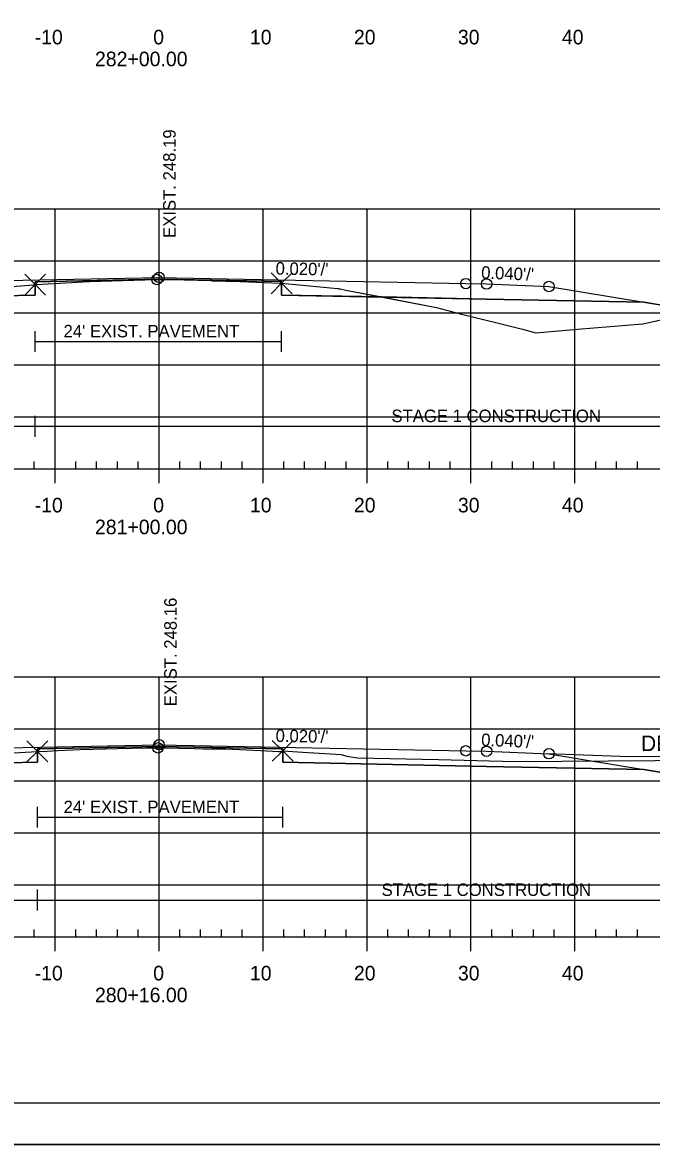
# Model space of a CAD drawing. Extents: x 1365647 to 1367999, y 387113 to 400173.
# Drawn here: x 1365881 to 1365941.5, y 395692.9 to 395800.8 of the extents above; entities that cross this region are included whole.
import ezdxf

# ---------------------------------------------------------------- set-up
doc = ezdxf.new("R2010")
doc.units = 0
for name, color, linetype in [('R_Alt Surface', 7, 'Continuous'), ('R_Axis', 7, 'Continuous'), ('R_Axis Annot', 7, 'Continuous'), ('R_Border', 7, 'Continuous'), ('R_Contours', 7, 'Continuous'), ('R_Drive', 7, 'Continuous'), ('R_Exist Surface', 7, 'Continuous'), ('R_Fin Surface', 7, 'Continuous'), ('R_Fin Surface Annot', 7, 'Continuous'), ('R_Grid', 7, 'Continuous'), ('R_No Plot', 7, 'Continuous'), ('R_Water', 7, 'Continuous'), ('R_Xsect Elev', 7, 'Continuous')]:
    doc.layers.add(name, color=color, linetype=linetype)

msp = doc.modelspace()

# ---------------------------------------------------------------- linework, layer by layer
at = {"layer": 'R_Alt Surface'}
for points in [[(1365847.47, 395773.9), (1365862.59, 395774.2), (1365882.17, 395774.6), (1365882.17, 395775.88), (1365894.09, 395776.12), (1365905.88, 395775.89), (1365905.88, 395774.6), (1365925.59, 395774.2), (1365940.72, 395773.9)], [(1365847.47, 395728.97), (1365862.59, 395729.27), (1365882.39, 395729.67), (1365882.39, 395730.96), (1365894.09, 395731.19), (1365905.98, 395730.95), (1365905.98, 395729.67), (1365925.59, 395729.27), (1365940.72, 395728.97)]]:
    msp.add_lwpolyline(points, dxfattribs=at)
at = {"layer": 'R_Axis'}
for p, q in [((1365882.09, 395757.9), (1365882.09, 395758.6)), ((1365886.09, 395757.9), (1365886.09, 395758.6)), ((1365888.09, 395757.9), (1365888.09, 395758.6)), ((1365890.09, 395757.9), (1365890.09, 395758.6)), ((1365892.09, 395757.9), (1365892.09, 395758.6)), ((1365896.09, 395757.9), (1365896.09, 395758.6)), ((1365898.09, 395757.9), (1365898.09, 395758.6)), ((1365900.09, 395757.9), (1365900.09, 395758.6)), ((1365902.09, 395757.9), (1365902.09, 395758.6)), ((1365906.09, 395757.9), (1365906.09, 395758.6)), ((1365908.09, 395757.9), (1365908.09, 395758.6)), ((1365910.09, 395757.9), (1365910.09, 395758.6)), ((1365912.09, 395757.9), (1365912.09, 395758.6)), ((1365916.09, 395757.9), (1365916.09, 395758.6)), ((1365918.09, 395757.9), (1365918.09, 395758.6)), ((1365920.09, 395757.9), (1365920.09, 395758.6)), ((1365922.09, 395757.9), (1365922.09, 395758.6)), ((1365926.09, 395757.9), (1365926.09, 395758.6)), ((1365928.09, 395757.9), (1365928.09, 395758.6)), ((1365930.09, 395757.9), (1365930.09, 395758.6)), ((1365932.09, 395757.9), (1365932.09, 395758.6)), ((1365936.09, 395757.9), (1365936.09, 395758.6)), ((1365938.09, 395757.9), (1365938.09, 395758.6)), ((1365940.09, 395757.9), (1365940.09, 395758.6)), ((1365749.09, 395757.9), (1366039.09, 395757.9)), ((1365884.09, 395756.5), (1365884.09, 395757.9)), ((1365894.09, 395756.5), (1365894.09, 395757.9)), ((1365904.09, 395756.5), (1365904.09, 395757.9)), ((1365914.09, 395756.5), (1365914.09, 395757.9)), ((1365924.09, 395756.5), (1365924.09, 395757.9)), ((1365934.09, 395756.5), (1365934.09, 395757.9)), ((1365882.09, 395712.9), (1365882.09, 395713.6)), ((1365886.09, 395712.9), (1365886.09, 395713.6)), ((1365888.09, 395712.9), (1365888.09, 395713.6)), ((1365890.09, 395712.9), (1365890.09, 395713.6)), ((1365892.09, 395712.9), (1365892.09, 395713.6)), ((1365896.09, 395712.9), (1365896.09, 395713.6)), ((1365898.09, 395712.9), (1365898.09, 395713.6)), ((1365900.09, 395712.9), (1365900.09, 395713.6)), ((1365902.09, 395712.9), (1365902.09, 395713.6)), ((1365906.09, 395712.9), (1365906.09, 395713.6)), ((1365908.09, 395712.9), (1365908.09, 395713.6)), ((1365910.09, 395712.9), (1365910.09, 395713.6)), ((1365912.09, 395712.9), (1365912.09, 395713.6)), ((1365916.09, 395712.9), (1365916.09, 395713.6)), ((1365918.09, 395712.9), (1365918.09, 395713.6)), ((1365920.09, 395712.9), (1365920.09, 395713.6)), ((1365922.09, 395712.9), (1365922.09, 395713.6)), ((1365926.09, 395712.9), (1365926.09, 395713.6)), ((1365928.09, 395712.9), (1365928.09, 395713.6)), ((1365930.09, 395712.9), (1365930.09, 395713.6)), ((1365932.09, 395712.9), (1365932.09, 395713.6)), ((1365936.09, 395712.9), (1365936.09, 395713.6)), ((1365938.09, 395712.9), (1365938.09, 395713.6)), ((1365940.09, 395712.9), (1365940.09, 395713.6)), ((1365749.09, 395712.9), (1366039.09, 395712.9)), ((1365884.09, 395711.5), (1365884.09, 395712.9)), ((1365894.09, 395711.5), (1365894.09, 395712.9)), ((1365904.09, 395711.5), (1365904.09, 395712.9)), ((1365914.09, 395711.5), (1365914.09, 395712.9)), ((1365924.09, 395711.5), (1365924.09, 395712.9)), ((1365934.09, 395711.5), (1365934.09, 395712.9))]:
    msp.add_line(p, q, dxfattribs=at)
at = {"layer": 'R_Border'}
msp.add_line((1366052.27, 395696.9), (1365736.09, 395696.9), dxfattribs=at)
at = {"layer": 'R_Contours'}
for points in [[(1365874.31, 395774.44), (1365876.94, 395775.19), (1365879.21, 395775.37), (1365881.98, 395775.59), (1365882.17, 395775.6), (1365882.17, 395774.6)], [(1365882.17, 395775.6), (1365882.17, 395775.6), (1365882.32, 395775.61), (1365887.33, 395775.91), (1365887.44, 395775.91), (1365893.79, 395776.09), (1365893.83, 395776.09), (1365893.89, 395776.09), (1365894.33, 395776.1), (1365894.34, 395776.1), (1365894.39, 395776.1), (1365896.53, 395776.06), (1365899.06, 395775.99), (1365899.18, 395775.98), (1365901.9, 395775.91), (1365901.98, 395775.91), (1365905.67, 395775.74), (1365905.72, 395775.74), (1365905.75, 395775.74), (1365905.88, 395775.73), (1365905.88, 395775.89), (1365894.09, 395776.12), (1365882.17, 395775.88)], [(1365905.88, 395775.73), (1365911.24, 395775.22), (1365911.31, 395775.22), (1365911.39, 395775.21), (1365911.52, 395775.18), (1365912.05, 395775.08), (1365915.51, 395774.41), (1365905.88, 395774.6)], [(1365915.51, 395774.41), (1365920.76, 395773.39), (1365923.18, 395772.77), (1365926.61, 395771.92), (1365929.03, 395771.33), (1365930.31, 395770.96), (1365934.34, 395771.31), (1365940.61, 395771.83), (1365946, 395773.02), (1365940.72, 395773.9), (1365925.59, 395774.2)], [(1365872.59, 395729.47), (1365874.56, 395729.87), (1365875.81, 395730.13), (1365877.22, 395730.4), (1365878.01, 395730.46), (1365878.94, 395730.52), (1365882.39, 395730.72), (1365882.39, 395729.67)], [(1365882.39, 395730.72), (1365882.5, 395730.72), (1365883.32, 395730.75), (1365884.35, 395730.81), (1365886.5, 395730.9), (1365890.15, 395730.99), (1365892.88, 395731.05), (1365893.99, 395731.06), (1365894.01, 395731.06), (1365894.73, 395731.07), (1365896.01, 395731.04), (1365897.5, 395731), (1365898.35, 395730.98), (1365900.53, 395730.95), (1365903.85, 395730.79), (1365905.59, 395730.72), (1365905.95, 395730.71), (1365905.98, 395730.77), (1365905.98, 395730.95), (1365894.09, 395731.19), (1365882.39, 395730.96)], [(1365905.98, 395730.77), (1365907.93, 395730.65), (1365911.61, 395730.42), (1365912.15, 395730.26), (1365913.19, 395730.11), (1365920.98, 395729.94), (1365928.35, 395729.74), (1365941.77, 395729.85), (1365950.22, 395729.93), (1365954.39, 395730.08), (1365957.06, 395730.28), (1365962.22, 395730.38), (1365969.6, 395730.46), (1365956.15, 395725.97), (1365953.59, 395726.82), (1365940.72, 395728.97), (1365925.59, 395729.27), (1365905.98, 395729.67)]]:
    msp.add_lwpolyline(points, close=True, dxfattribs=at)
at = {"layer": 'R_Drive'}
for q in [(1365931.44, 395730.5), (1365989.36, 395730.71)]:
    msp.add_line((1365938.43, 395730.22), q, dxfattribs=at)
at = {"layer": 'R_Exist Surface'}
for points in [[(1365879.21, 395775.37), (1365881.98, 395775.59), (1365882.17, 395775.6), (1365882.17, 395775.6), (1365882.32, 395775.61), (1365887.33, 395775.91), (1365887.44, 395775.91), (1365893.79, 395776.09), (1365893.83, 395776.09), (1365893.89, 395776.09), (1365894.33, 395776.1), (1365894.34, 395776.1), (1365894.39, 395776.1), (1365896.53, 395776.06), (1365899.06, 395775.99), (1365899.18, 395775.98), (1365901.9, 395775.91), (1365901.98, 395775.91), (1365905.67, 395775.74), (1365905.72, 395775.74), (1365905.75, 395775.74), (1365905.88, 395775.73), (1365911.24, 395775.22), (1365911.31, 395775.22), (1365911.39, 395775.21), (1365911.52, 395775.18), (1365912.05, 395775.08), (1365920.76, 395773.39), (1365923.18, 395772.77), (1365926.61, 395771.92), (1365929.03, 395771.33), (1365930.31, 395770.96), (1365934.34, 395771.31), (1365940.61, 395771.83), (1365948.98, 395773.68)], [(1365878.94, 395730.52), (1365882.39, 395730.72), (1365882.5, 395730.72), (1365883.32, 395730.75), (1365884.35, 395730.81), (1365886.5, 395730.9), (1365890.15, 395730.99), (1365892.88, 395731.05), (1365893.99, 395731.06), (1365894.01, 395731.06), (1365894.73, 395731.07), (1365896.01, 395731.04), (1365897.5, 395731), (1365898.35, 395730.98), (1365900.53, 395730.95), (1365903.85, 395730.79), (1365905.59, 395730.72), (1365905.95, 395730.71), (1365905.98, 395730.77), (1365907.93, 395730.65), (1365911.61, 395730.42), (1365912.15, 395730.26), (1365913.19, 395730.11), (1365920.98, 395729.94), (1365928.35, 395729.74), (1365941.77, 395729.85)]]:
    msp.add_lwpolyline(points, dxfattribs=at)
at = {"layer": 'R_Fin Surface'}
for points in [[(1365830.99, 395772.95), (1365834.59, 395771.76), (1365847.47, 395773.9), (1365856.59, 395775.42), (1365862.59, 395775.66), (1365864.59, 395775.7), (1365894.09, 395776.29), (1365923.59, 395775.7), (1365925.59, 395775.66), (1365931.59, 395775.42), (1365940.72, 395773.9), (1365953.59, 395771.76), (1365958.58, 395770.09), (1365970.79, 395774.16)], [(1365856.59, 395775.42), (1365862.59, 395775.66), (1365864.59, 395775.7), (1365894.09, 395776.29), (1365923.59, 395775.7), (1365925.59, 395775.66), (1365931.59, 395775.42)], [(1365832.45, 395727.54), (1365834.59, 395726.82), (1365847.47, 395728.97), (1365856.59, 395730.49), (1365862.59, 395730.73), (1365864.59, 395730.77), (1365894.09, 395731.36), (1365923.59, 395730.77), (1365925.59, 395730.73), (1365931.59, 395730.49), (1365940.72, 395728.97), (1365953.59, 395726.82), (1365956.15, 395725.97), (1365969.6, 395730.46)], [(1365856.59, 395730.49), (1365862.59, 395730.73), (1365864.59, 395730.77), (1365894.09, 395731.36), (1365923.59, 395730.77), (1365925.59, 395730.73), (1365931.59, 395730.49)]]:
    msp.add_lwpolyline(points, dxfattribs=at)
at = {"layer": 'R_Grid'}
for p, q in [((1365749.09, 395782.9), (1366039.09, 395782.9)), ((1365884.09, 395757.9), (1365884.09, 395782.9)), ((1365894.09, 395757.9), (1365894.09, 395782.9)), ((1365904.09, 395757.9), (1365904.09, 395782.9)), ((1365914.09, 395757.9), (1365914.09, 395782.9)), ((1365924.09, 395757.9), (1365924.09, 395782.9)), ((1365934.09, 395757.9), (1365934.09, 395782.9)), ((1365749.09, 395777.9), (1366039.09, 395777.9)), ((1365749.09, 395772.9), (1366039.09, 395772.9)), ((1365749.09, 395767.9), (1366039.09, 395767.9)), ((1365749.09, 395762.9), (1366039.09, 395762.9)), ((1365749.09, 395757.9), (1366039.09, 395757.9)), ((1365749.09, 395737.9), (1366039.09, 395737.9)), ((1365884.09, 395712.9), (1365884.09, 395737.9)), ((1365894.09, 395712.9), (1365894.09, 395737.9)), ((1365904.09, 395712.9), (1365904.09, 395737.9)), ((1365914.09, 395712.9), (1365914.09, 395737.9)), ((1365924.09, 395712.9), (1365924.09, 395737.9)), ((1365934.09, 395712.9), (1365934.09, 395737.9)), ((1365749.09, 395732.9), (1366039.09, 395732.9)), ((1365749.09, 395727.9), (1366039.09, 395727.9)), ((1365749.09, 395722.9), (1366039.09, 395722.9)), ((1365749.09, 395717.9), (1366039.09, 395717.9)), ((1365749.09, 395712.9), (1366039.09, 395712.9))]:
    msp.add_line(p, q, dxfattribs=at)
at = {"layer": 'R_No Plot'}
msp.add_line((1365723.69, 395692.92), (1366057.03, 395692.92), dxfattribs=at)
msp.add_lwpolyline([(1365723.69, 395906.25), (1366057.03, 395906.25), (1366057.03, 395692.92), (1365723.69, 395692.92)], close=True, dxfattribs=at)
for points in [[(1365905.88, 395775.73), (1365904.88, 395776.73), (1365905.88, 395775.73), (1365904.88, 395774.73), (1365905.88, 395775.73), (1365906.88, 395774.73), (1365905.88, 395775.73), (1365906.88, 395776.73)], [(1365882.17, 395775.6), (1365881.17, 395776.6), (1365882.17, 395775.6), (1365881.17, 395774.6), (1365882.17, 395775.6), (1365883.17, 395774.6), (1365882.17, 395775.6), (1365883.17, 395776.6)], [(1365882.39, 395730.72), (1365881.39, 395731.72), (1365882.39, 395730.72), (1365881.39, 395729.72), (1365882.39, 395730.72), (1365883.39, 395729.72), (1365882.39, 395730.72), (1365883.39, 395731.72)], [(1365905.98, 395730.77), (1365904.98, 395731.77), (1365905.98, 395730.77), (1365904.98, 395729.77), (1365905.98, 395730.77), (1365906.98, 395729.77), (1365905.98, 395730.77), (1365906.98, 395731.77)]]:
    msp.add_lwpolyline(points, dxfattribs=at)
for centre in [(1365894.09, 395776.29), (1365894.09, 395776.29), (1365894.09, 395776.29), (1365894.09, 395776.29), (1365894.09, 395776.29), (1365893.89, 395776.09), (1365923.59, 395775.7), (1365923.59, 395775.7), (1365923.59, 395775.7), (1365923.59, 395775.7), (1365923.59, 395775.7), (1365925.59, 395775.66), (1365925.59, 395775.66), (1365925.59, 395775.66), (1365925.59, 395775.66), (1365925.59, 395775.66), (1365931.59, 395775.42), (1365931.59, 395775.42), (1365931.59, 395775.42), (1365931.59, 395775.42), (1365931.59, 395775.42), (1365893.99, 395731.06), (1365894.09, 395731.36), (1365894.09, 395731.36), (1365894.09, 395731.36), (1365894.09, 395731.36), (1365894.09, 395731.36), (1365923.59, 395730.77), (1365923.59, 395730.77), (1365923.59, 395730.77), (1365923.59, 395730.77), (1365923.59, 395730.77), (1365925.59, 395730.73), (1365925.59, 395730.73), (1365925.59, 395730.73), (1365925.59, 395730.73), (1365925.59, 395730.73), (1365931.59, 395730.49), (1365931.59, 395730.49), (1365931.59, 395730.49), (1365931.59, 395730.49), (1365931.59, 395730.49)]:
    msp.add_circle(centre, 0.5, dxfattribs=at)
at = {"layer": 'R_Water'}
for p, q in [((1365882.17, 395769.13), (1365882.17, 395771.13)), ((1365905.88, 395769.13), (1365905.88, 395771.13)), ((1365882.17, 395770.13), (1365905.88, 395770.13)), ((1365882.17, 395760.98), (1365882.17, 395762.98)), ((1365830.99, 395761.98), (1365882.17, 395761.98)), ((1365882.17, 395761.98), (1365970.79, 395761.98)), ((1365882.39, 395723.39), (1365882.39, 395725.39)), ((1365905.98, 395723.39), (1365905.98, 395725.39)), ((1365882.39, 395724.39), (1365905.98, 395724.39)), ((1365882.39, 395715.43), (1365882.39, 395717.43)), ((1365832.45, 395716.43), (1365882.39, 395716.43)), ((1365882.39, 395716.43), (1365969.6, 395716.43))]:
    msp.add_line(p, q, dxfattribs=at)

# ---------------------------------------------------------------- texts
at = {"layer": 'R_Axis Annot'}
for s, p in [('-10', (1365882.13, 395798.7)), ('0', (1365893.53, 395798.7)), ('10', (1365902.83, 395798.7)), ('20', (1365912.83, 395798.7)), ('30', (1365922.83, 395798.7)), ('40', (1365932.83, 395798.7)), ('282+00.00', (1365887.93, 395796.6)), ('-10', (1365882.13, 395753.7)), ('0', (1365893.53, 395753.7)), ('10', (1365902.83, 395753.7)), ('20', (1365912.83, 395753.7)), ('30', (1365922.83, 395753.7)), ('40', (1365932.83, 395753.7)), ('281+00.00', (1365887.93, 395751.6)), ('-10', (1365882.13, 395708.7)), ('0', (1365893.53, 395708.7)), ('10', (1365902.83, 395708.7)), ('20', (1365912.83, 395708.7)), ('30', (1365922.83, 395708.7)), ('40', (1365932.83, 395708.7)), ('280+16.00', (1365887.93, 395706.6))]:
    msp.add_text(s, height=1.4, dxfattribs=at).set_placement(p)
at = {"layer": 'R_Drive'}
msp.add_text('DRIVE 1%', height=1.5, rotation=0.2449, dxfattribs=at).set_placement((1365940.45, 395730.74))
at = {"layer": 'R_Fin Surface Annot'}
for s, rotation, p in [("0.020'/'", 358.8542, (1365905.29, 395776.57)), ("0.040'/'", 357.7094, (1365925.05, 395776.18)), ("0.020'/'", 358.8542, (1365905.29, 395731.64)), ("0.040'/'", 357.7094, (1365925.05, 395731.25))]:
    msp.add_text(s, height=1.2, rotation=rotation, dxfattribs=at).set_placement(p)
at = {"layer": 'R_Water'}
for s, p in [("24' EXIST. PAVEMENT", (1365884.91, 395770.53)), ('STAGE 1 CONSTRUCTION', (1365916.44, 395762.38)), ("24' EXIST. PAVEMENT", (1365884.91, 395724.78)), ('STAGE 1 CONSTRUCTION', (1365915.49, 395716.82))]:
    msp.add_text(s, height=1.2, dxfattribs=at).set_placement(p)
at = {"layer": 'R_Xsect Elev'}
for s, p in [('EXIST. 248.19', (1365895.69, 395780.09)), ('EXIST. 248.16', (1365895.79, 395735.06))]:
    msp.add_text(s, height=1.2, rotation=90, dxfattribs=at).set_placement(p)

doc.saveas('drawing.dxf')
